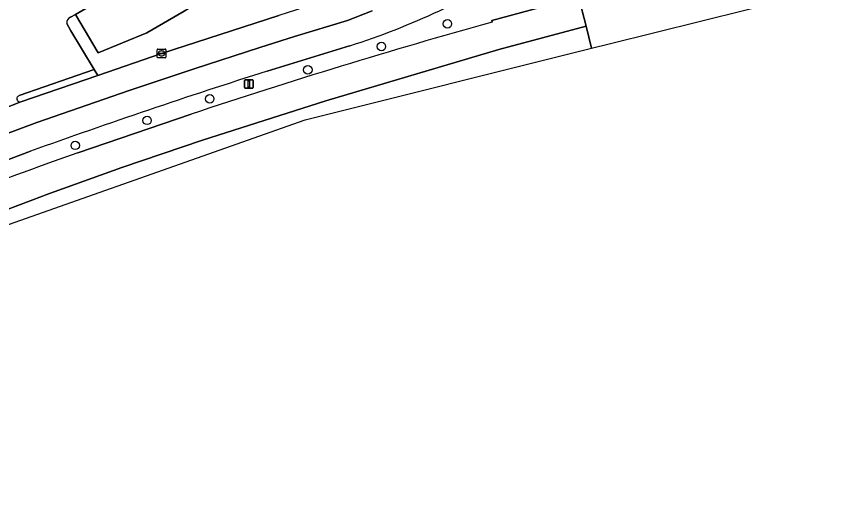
# Model space of a CAD drawing. Extents: x 158352 to 159489, y 383828 to 384603.
# Drawn here: x 159164.5 to 159259.9, y 383918.6 to 383975.2 of the extents above; entities that cross this region are included whole.
import ezdxf

# ---------------------------------------------------------------- set-up
doc = ezdxf.new("R2010")
doc.units = 0
for name, color, linetype in [('IMGEO_Berm_groen', 7, 'Continuous'), ('IMGEO_Berm_open', 7, 'Continuous'), ('IMGEO_Boom', 7, 'Continuous'), ('IMGEO_Kolk', 7, 'Continuous'), ('IMGEO_Lichtmast', 7, 'Continuous'), ('IMGEO_OVBaan_gesloten', 7, 'Continuous'), ('IMGEO_Pand', 7, 'Continuous'), ('IMGEO_Rijbaan_lokaal_open', 7, 'Continuous'), ('IMGEO_Rijbaan_regionaal_gesloten', 7, 'Continuous'), ('IMGEO_Voetpad_open', 7, 'Continuous')]:
    doc.layers.add(name, color=color, linetype=linetype)

msp = doc.modelspace()

# ---------------------------------------------------------------- linework, layer by layer
at = {"layer": 'IMGEO_Berm_groen'}
for points in [[(159219.77, 383974.497), (159219.732, 383974.693), (159228.64, 383977.134), (159229.826, 383977.466)], [(159203.225, 383971.73), (159193.658, 383968.797)], [(159171.654, 383959.307), (159184.813, 383963.792)], [(159166.145, 383959.473), (159149.249, 383953.078), (159120.013, 383941.381)]]:
    msp.add_lwpolyline(points, dxfattribs=at)
for centre, radius, start, end in [((159176.289, 384056.099), 88.564, 287.70673, 302.20347), ((159422.262, 383250.835), 751.459, 105.632444, 108.420229), ((159434.499, 383212.877), 793.36, 107.672187, 109.770271), ((159429.971, 383231.627), 772.169, 109.544197, 113.147453)]:
    msp.add_arc(centre, radius, start, end, dxfattribs=at)
at = {"layer": 'IMGEO_Berm_open'}
for points in [[(159173.957, 383968.297), (159173.549, 383968.979), (159164.831, 383965.938)], [(159165.044, 383965.227), (159173.957, 383968.297)]]:
    msp.add_lwpolyline(points, dxfattribs=at)
msp.add_arc((159164.935, 383965.582), 0.371, 106.33794, 287.01618, dxfattribs=at)
at = {"layer": 'IMGEO_Boom'}
for centre in [(159214.584, 383974.292), (159206.911, 383971.651), (159198.363, 383968.938), (159186.972, 383965.565), (159179.691, 383963.06), (159171.348, 383960.154)]:
    msp.add_circle(centre, 0.489, dxfattribs=at)
at = {"layer": 'IMGEO_Kolk'}
for p, q in [((159180.873, 383970.429), (159180.873, 383971.281)), ((159180.948, 383971.355), (159181.8, 383971.355)), ((159181.874, 383971.281), (159181.874, 383970.429)), ((159181.8, 383970.355), (159180.948, 383970.355)), ((159181.132, 383970.849), (159181.132, 383970.861)), ((159181.57, 383970.812), (159181.172, 383970.812)), ((159181.175, 383970.898), (159181.573, 383970.898)), ((159181.384, 383970.575), (159181.359, 383970.575)), ((159181.361, 383971.135), (159181.386, 383971.135)), ((159181.616, 383970.861), (159181.616, 383970.849))]:
    msp.add_line(p, q, dxfattribs=at)
for points in [[(159180.873, 383970.429), (159180.873, 383971.281)], [(159180.948, 383971.355), (159181.8, 383971.355)], [(159181.874, 383971.281), (159181.874, 383970.429)], [(159181.8, 383970.355), (159180.948, 383970.355)]]:
    msp.add_lwpolyline(points, dxfattribs=at)
for centre, radius, start, end in [((159180.95, 383971.279), 0.0765, 91.55205, 178.44795), ((159180.95, 383971.279), 0.0765, 91.55205, 178.44795), ((159181.798, 383971.279), 0.0765, 1.55205, 88.44795), ((159181.798, 383971.279), 0.0765, 1.55205, 88.44795), ((159180.95, 383970.431), 0.0765, 181.55205, 268.44795), ((159180.95, 383970.431), 0.0765, 181.55205, 268.44795), ((159181.172, 383970.858), 0.0403, 85.87752, 175.75265), ((159181.169, 383970.848), 0.0366, 178.93798, 274.71019), ((159181.573, 383970.855), 0.043, 264.86636, 352.45326), ((159181.577, 383970.86), 0.0386, 1.73085, 96.63898), ((159181.798, 383970.431), 0.0765, 271.55205, 358.44795), ((159181.798, 383970.431), 0.0765, 271.55205, 358.44795)]:
    msp.add_arc(centre, radius, start, end, dxfattribs=at)
for centre, major_axis, ratio, start_param, end_param in [((159181.36, 383970.855), (-0.387, 0.002), 0.722429, 4.712389, 7.853982), ((159181.385, 383970.855), (-0.39, 0.002), 0.717154, 1.570796, 4.712389)]:
    msp.add_ellipse(centre, major_axis=major_axis, ratio=ratio, start_param=start_param, end_param=end_param, dxfattribs=at)
at = {"layer": 'IMGEO_Lichtmast'}
for p, q in [((159191.012, 383966.894), (159191.012, 383967.694)), ((159191.012, 383967.694), (159191.012, 383966.894)), ((159191.112, 383967.794), (159191.902, 383967.794)), ((159191.902, 383967.794), (159191.112, 383967.794)), ((159192.002, 383967.694), (159192.002, 383966.894)), ((159192.002, 383966.894), (159192.002, 383967.694)), ((159191.902, 383966.794), (159191.112, 383966.794)), ((159191.112, 383966.794), (159191.902, 383966.794))]:
    msp.add_line(p, q, dxfattribs=at)
msp.add_lwpolyline([(159191.432, 383967.669), (159191.582, 383967.669), (159191.582, 383966.919), (159191.432, 383966.919), (159191.432, 383967.669)], dxfattribs=at)
for centre, start, end in [((159191.112, 383967.694), 90, 180), ((159191.112, 383967.694), 90, 180), ((159191.902, 383967.694), 0, 90), ((159191.902, 383967.694), 360, 90), ((159191.112, 383966.894), 180, 270), ((159191.112, 383966.894), 180, 270), ((159191.902, 383966.894), 270, 0), ((159191.902, 383966.894), 270, 0)]:
    msp.add_arc(centre, 0.1, start, end, dxfattribs=at)
at = {"layer": 'IMGEO_OVBaan_gesloten'}
msp.add_lwpolyline([(159259.905, 383978.593), (159259.206, 383984.692), (159258.681, 383984.567), (159248.804, 383982.223), (159245.799, 383981.488), (159244.518, 383981.175), (159240.179, 383980.114), (159235.346, 383978.893), (159235.216, 383978.857), (159232.282, 383978.051), (159229.826, 383977.466), (159230.686, 383974.033), (159231.334, 383971.446), (159233.383, 383971.959)], close=True, dxfattribs=at)
for points in [[(159230.686, 383974.033), (159229.826, 383977.466), (159228.64, 383977.134), (159219.732, 383974.693), (159219.77, 383974.497)], [(159126.432, 383941.634), (159108.657, 383933.813), (159101.121, 383930.412), (159087.254, 383923.978), (159088.723, 383920.864), (159106.524, 383929.105), (159114.987, 383932.875), (159131.365, 383940.018), (159135.412, 383941.71), (159141.76, 383944.286), (159150.327, 383947.686), (159158.923, 383951.012), (159167.548, 383954.263), (159167.948, 383954.404), (159176.741, 383957.59), (159186.124, 383960.762), (159200.451, 383965.355), (159220.559, 383971.289), (159230.686, 383974.033)], [(159089.779, 383918.626), (159098.804, 383922.7), (159153.667, 383947.467), (159198.04, 383963.118), (159231.334, 383971.446), (159230.686, 383974.033), (159220.559, 383971.289), (159200.451, 383965.355), (159186.124, 383960.762), (159176.741, 383957.59), (159167.948, 383954.404), (159167.548, 383954.263), (159158.923, 383951.012), (159150.327, 383947.686), (159141.76, 383944.286), (159135.412, 383941.71), (159131.365, 383940.018), (159114.987, 383932.875), (159106.524, 383929.105), (159088.723, 383920.864), (159089.779, 383918.626)], [(159184.813, 383963.792), (159171.654, 383959.307)]]:
    msp.add_lwpolyline(points, dxfattribs=at)
for centre, radius, start, end in [((159422.262, 383250.835), 751.459, 105.632444, 108.420229), ((159429.971, 383231.627), 772.169, 109.544197, 113.147453)]:
    msp.add_arc(centre, radius, start, end, dxfattribs=at)
at = {"layer": 'IMGEO_Pand'}
msp.add_lwpolyline([(159184.009, 383975.768), (159184.516, 383976.063), (159181.483, 383981.264), (159171.391, 383975.38), (159173.995, 383970.914), (159179.668, 383973.237)], close=True, dxfattribs=at)
at = {"layer": 'IMGEO_Rijbaan_lokaal_open'}
for points in [[(159170.793, 383975.067), (159171.391, 383975.38), (159181.483, 383981.264), (159182.142, 383981.649), (159209.99, 383997.948), (159214.05, 383990.983), (159190.411, 383977.201)], [(159170.849, 383973.493), (159170.351, 383974.317)], [(159164.831, 383965.938), (159173.549, 383968.979), (159170.849, 383973.493)], [(159153.824, 383961.333), (159153.947, 383961.013), (159162.413, 383964.212), (159165.044, 383965.227)]]:
    msp.add_lwpolyline(points, dxfattribs=at)
for centre, radius, start, end in [((159171.108, 383974.376), 0.759, 114.49784, 184.47764), ((159164.935, 383965.582), 0.371, 106.33794, 287.01618)]:
    msp.add_arc(centre, radius, start, end, dxfattribs=at)
at = {"layer": 'IMGEO_Rijbaan_regionaal_gesloten'}
for points in [[(159201.753, 383977.525), (159197.902, 383976.19), (159194.999, 383975.26), (159181.375, 383970.853), (159173.957, 383968.297), (159165.044, 383965.227), (159162.413, 383964.212), (159153.947, 383961.013), (159147.488, 383958.572), (159134.734, 383953.486), (159122.508, 383948.581), (159117.879, 383946.744), (159117.025, 383946.362), (159111.88, 383944.314)], [(159083.379, 383932.066), (159084.637, 383929.44), (159092.077, 383932.858), (159096.157, 383934.635), (159103.717, 383937.859), (159111.311, 383941.012), (159118.775, 383944.025), (159146.161, 383954.982), (159156.981, 383959.13), (159166.881, 383962.821), (159177.597, 383966.534), (159185.178, 383969.076), (159192.782, 383971.541), (159196.822, 383972.81), (159202.97, 383974.661), (159205.85, 383975.797)], [(159205.85, 383975.797), (159202.97, 383974.661), (159196.822, 383972.81), (159192.782, 383971.541), (159185.178, 383969.076), (159177.597, 383966.534), (159166.881, 383962.821), (159156.981, 383959.13), (159146.161, 383954.982), (159118.775, 383944.025), (159111.311, 383941.012), (159103.717, 383937.859), (159096.157, 383934.635), (159092.077, 383932.858), (159084.637, 383929.44), (159085.894, 383926.817), (159093.279, 383930.202)], [(159193.658, 383968.797), (159203.225, 383971.73)], [(159120.013, 383941.381), (159149.249, 383953.078), (159166.145, 383959.473)]]:
    msp.add_lwpolyline(points, dxfattribs=at)
for centre, radius, start, end in [((159176.289, 384056.099), 88.564, 287.70673, 302.20347), ((159434.499, 383212.877), 793.36, 107.672187, 109.770271)]:
    msp.add_arc(centre, radius, start, end, dxfattribs=at)
at = {"layer": 'IMGEO_Voetpad_open'}
for points in [[(159182.142, 383981.649), (159181.483, 383981.264), (159184.516, 383976.063), (159184.009, 383975.768), (159179.668, 383973.237), (159173.995, 383970.914), (159171.391, 383975.38), (159170.793, 383975.067)], [(159170.351, 383974.317), (159170.849, 383973.493), (159173.549, 383968.979), (159173.957, 383968.297), (159181.375, 383970.853), (159194.999, 383975.26)]]:
    msp.add_lwpolyline(points, dxfattribs=at)
msp.add_arc((159171.108, 383974.376), 0.759, 114.49784, 184.47764, dxfattribs=at)

doc.saveas('drawing.dxf')
